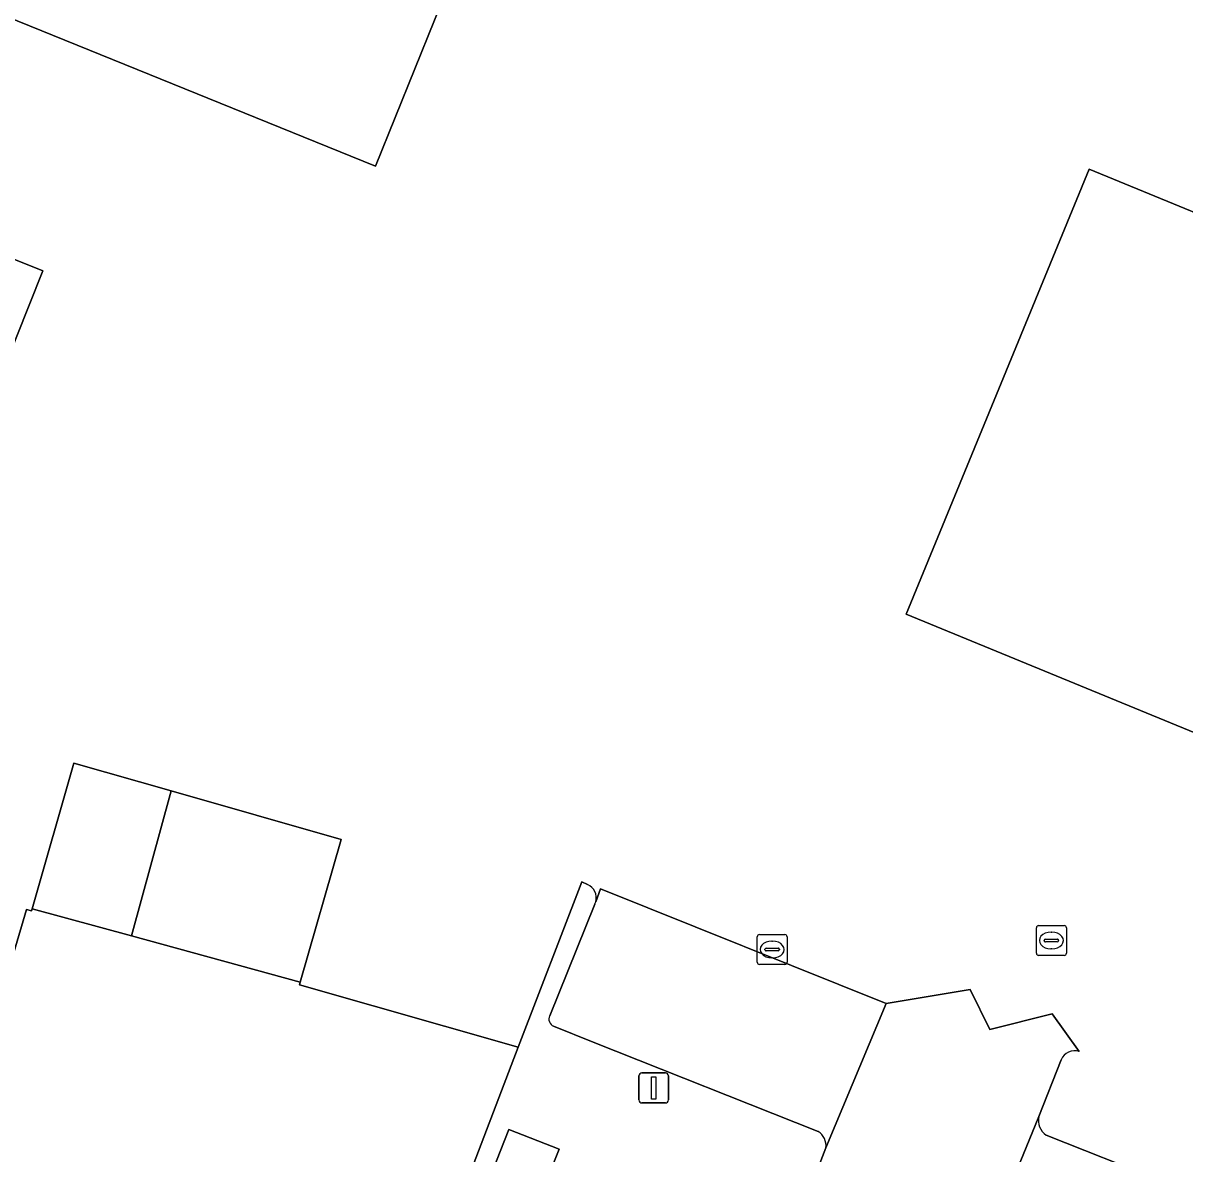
# Model space of a CAD drawing. Extents: x 160023 to 161302, y 384750 to 385707.
# Drawn here: x 160458.75 to 160497.57, y 384982.05 to 385019.84 of the extents above; entities that cross this region are included whole.
import ezdxf

# ---------------------------------------------------------------- set-up
doc = ezdxf.new("R2010")
doc.units = 0
for name, color, linetype in [('IMGEO_Erf', 7, 'Continuous'), ('IMGEO_Groenvoorziening', 7, 'Continuous'), ('IMGEO_Kolk', 7, 'Continuous'), ('IMGEO_Lage_trafo', 7, 'Continuous'), ('IMGEO_Lichtmast', 7, 'Continuous'), ('IMGEO_Pand', 7, 'Continuous'), ('IMGEO_Parkeervlak_halfverhard', 7, 'Continuous'), ('IMGEO_Rijbaan_lokaal_open', 7, 'Continuous'), ('IMGEO_Rioolput', 7, 'Continuous')]:
    doc.layers.add(name, color=color, linetype=linetype)

msp = doc.modelspace()

# ---------------------------------------------------------------- linework, layer by layer
at = {"layer": 'IMGEO_Erf'}
for points in [[(160477.092, 385031.339), (160470.527, 385015.063), (160453.757, 385021.862), (160465.254, 385050.323), (160506.325, 385047.422), (160505.081, 385029.388)], [(160488.261, 385000.079), (160494.376, 385014.961), (160501.209, 385012.153), (160503.032, 385016.589), (160510.341, 385013.586), (160508.519, 385009.15), (160523.518, 385002.986), (160517.403, 384988.104)], [(160457.596, 385006.993), (160455.755, 385007.721), (160457.56, 385012.29), (160459.401, 385011.562), (160458.514, 385009.317)]]:
    msp.add_lwpolyline(points, close=True, dxfattribs=at)
for points in [[(160492.94, 384982.673), (160496.766, 384981.152), (160497.859, 384980.71), (160498.368, 384980.613), (160515.238, 384977.2), (160519.407, 384976.357), (160521.13, 384980.352), (160523.998, 384987.49), (160529.127, 385000)], [(160457.635, 384986.088), (160458.861, 384990.214), (160459.029, 384990.166), (160459.049, 384990.235), (160460.44, 384995.104), (160463.691, 384994.175), (160469.374, 384992.551), (160468.01, 384987.781), (160467.985, 384987.693), (160475.289, 384985.606), (160477.418, 384991.133), (160477.607, 384991.045)], [(160477.884, 384990.469), (160478.045, 384990.906), (160487.589, 384987.064), (160490.401, 384987.539), (160491.056, 384986.204), (160493.141, 384986.719), (160494.047, 384985.464)], [(160493.437, 384985.19), (160492.695, 384983.287)]]:
    msp.add_lwpolyline(points, dxfattribs=at)
for centre, radius, start, end in [((160477.433, 384990.607), 0.472, 343.0364, 68.3297), ((160493.895, 384984.986), 0.501, 72.3729, 156.0044), ((160493.273, 384983.162), 0.592, 167.797, 235.7092)]:
    msp.add_arc(centre, radius, start, end, dxfattribs=at)
at = {"layer": 'IMGEO_Groenvoorziening'}
for points in [[(160477.607, 384991.045), (160477.418, 384991.133), (160475.289, 384985.606), (160474.737, 384984.155), (160473.111, 384979.877), (160473.721, 384979.654), (160474.983, 384982.862), (160476.657, 384982.201), (160475.386, 384978.981), (160475.206, 384979.054), (160475.109, 384978.84), (160478.371, 384977.459), (160480.127, 384981.695)], [(160476.35, 384986.661), (160477.851, 384990.387)], [(160477.802, 384985.781), (160476.477, 384986.307)], [(160485.315, 384982.79), (160477.802, 384985.781)], [(160484.941, 384980.593), (160485.579, 384982.243)]]:
    msp.add_lwpolyline(points, dxfattribs=at)
for centre, radius, start, end in [((160477.433, 384990.607), 0.472, 343.0364, 68.3297), ((160477.532, 384990.563), 0.364, 331.1055, 345.051), ((160476.573, 384986.541), 0.253, 151.7564, 247.7152), ((160485.013, 384982.307), 0.57, 353.5468, 57.9801)]:
    msp.add_arc(centre, radius, start, end, dxfattribs=at)
at = {"layer": 'IMGEO_Kolk'}
for p, q in [((160483.282, 384988.448), (160483.282, 384989.3)), ((160483.357, 384989.374), (160484.209, 384989.374)), ((160484.283, 384989.3), (160484.283, 384988.448)), ((160483.541, 384988.868), (160483.541, 384988.88)), ((160483.979, 384988.831), (160483.581, 384988.831)), ((160483.584, 384988.917), (160483.982, 384988.917)), ((160483.77, 384989.154), (160483.795, 384989.154)), ((160484.025, 384988.88), (160484.025, 384988.868)), ((160483.793, 384988.594), (160483.768, 384988.594)), ((160484.209, 384988.374), (160483.357, 384988.374))]:
    msp.add_line(p, q, dxfattribs=at)
for points in [[(160483.282, 384988.448), (160483.282, 384989.3)], [(160483.357, 384989.374), (160484.209, 384989.374)], [(160484.283, 384989.3), (160484.283, 384988.448)], [(160484.209, 384988.374), (160483.357, 384988.374)]]:
    msp.add_lwpolyline(points, dxfattribs=at)
for centre, radius, start, end in [((160483.359, 384989.298), 0.0765, 91.552, 178.448), ((160483.359, 384989.298), 0.0765, 91.552, 178.448), ((160484.207, 384989.298), 0.0765, 1.552, 88.448), ((160484.207, 384989.298), 0.0765, 1.552, 88.448), ((160483.581, 384988.877), 0.0403, 85.8775, 175.7526), ((160483.578, 384988.867), 0.0366, 178.938, 274.7102), ((160483.982, 384988.874), 0.043, 264.8664, 352.4533), ((160483.986, 384988.879), 0.0386, 1.7309, 96.639), ((160483.359, 384988.45), 0.0765, 181.552, 268.448), ((160483.359, 384988.45), 0.0765, 181.552, 268.448), ((160484.207, 384988.45), 0.0765, 271.552, 358.448), ((160484.207, 384988.45), 0.0765, 271.552, 358.448)]:
    msp.add_arc(centre, radius, start, end, dxfattribs=at)
for centre, major_axis, ratio, start_param, end_param in [((160483.769, 384988.874), (-0.387, 0.002), 0.722429, 4.712389, 7.853982), ((160483.794, 384988.874), (-0.39, 0.002), 0.717154, 1.570796, 4.712389)]:
    msp.add_ellipse(centre, major_axis=major_axis, ratio=ratio, start_param=start_param, end_param=end_param, dxfattribs=at)
at = {"layer": 'IMGEO_Lage_trafo'}
msp.add_lwpolyline([(160476.657, 384982.201), (160474.983, 384982.862), (160473.721, 384979.654), (160475.206, 384979.054), (160475.386, 384978.981)], close=True, dxfattribs=at)
at = {"layer": 'IMGEO_Lichtmast'}
for p, q in [((160479.326, 384983.846), (160479.326, 384984.646)), ((160479.326, 384984.646), (160479.326, 384983.846)), ((160479.426, 384984.746), (160480.216, 384984.746)), ((160480.216, 384984.746), (160479.426, 384984.746)), ((160480.316, 384984.646), (160480.316, 384983.846)), ((160480.316, 384983.846), (160480.316, 384984.646)), ((160480.216, 384983.746), (160479.426, 384983.746)), ((160479.426, 384983.746), (160480.216, 384983.746))]:
    msp.add_line(p, q, dxfattribs=at)
msp.add_lwpolyline([(160479.746, 384984.621), (160479.896, 384984.621), (160479.896, 384983.871), (160479.746, 384983.871), (160479.746, 384984.621)], dxfattribs=at)
for centre, start, end in [((160479.426, 384984.646), 90, 180), ((160479.426, 384984.646), 90, 180), ((160480.216, 384984.646), 0, 90), ((160480.216, 384984.646), 360, 90), ((160479.426, 384983.846), 180, 270), ((160479.426, 384983.846), 180, 270), ((160480.216, 384983.846), 270, 0), ((160480.216, 384983.846), 270, 0)]:
    msp.add_arc(centre, 0.1, start, end, dxfattribs=at)
at = {"layer": 'IMGEO_Pand'}
for points in [[(160453.757, 385021.862), (160470.527, 385015.063), (160477.092, 385031.339), (160505.081, 385029.388), (160506.325, 385047.422), (160465.254, 385050.323)], [(160510.341, 385013.586), (160503.032, 385016.589), (160501.209, 385012.153), (160494.376, 385014.961), (160488.261, 385000.079), (160517.403, 384988.104), (160523.518, 385002.986), (160508.519, 385009.15)], [(160455.755, 385007.721), (160457.596, 385006.993), (160458.514, 385009.317), (160459.401, 385011.562), (160457.56, 385012.29)], [(160462.364, 384989.327), (160463.691, 384994.175), (160460.44, 384995.104), (160459.049, 384990.235)], [(160462.364, 384989.327), (160468.01, 384987.781), (160469.374, 384992.551), (160463.691, 384994.175)], [(160475.289, 384985.606), (160467.985, 384987.693), (160468.01, 384987.781), (160462.364, 384989.327), (160459.049, 384990.235), (160459.029, 384990.166), (160458.861, 384990.214), (160457.635, 384986.088), (160456.213, 384981.301), (160456.211, 384981.295), (160456.446, 384981.235), (160472.11, 384977.254), (160472.241, 384977.587), (160473.111, 384979.877), (160474.737, 384984.155)]]:
    msp.add_lwpolyline(points, close=True, dxfattribs=at)
at = {"layer": 'IMGEO_Parkeervlak_halfverhard'}
for points in [[(160487.589, 384987.064), (160478.045, 384990.906), (160477.884, 384990.469)], [(160477.851, 384990.387), (160476.35, 384986.661)], [(160485.579, 384982.243), (160487.589, 384987.064)], [(160476.477, 384986.307), (160477.802, 384985.781), (160485.315, 384982.79)], [(160492.695, 384983.287), (160488.363, 384972.693), (160475.031, 384940.325)], [(160496.766, 384981.152), (160492.94, 384982.673)]]:
    msp.add_lwpolyline(points, dxfattribs=at)
for centre, radius, start, end in [((160477.532, 384990.563), 0.364, 331.1055, 345.051), ((160476.573, 384986.541), 0.253, 151.7564, 247.7152), ((160493.273, 384983.162), 0.592, 167.797, 235.7092), ((160485.013, 384982.307), 0.57, 353.5468, 57.9801)]:
    msp.add_arc(centre, radius, start, end, dxfattribs=at)
at = {"layer": 'IMGEO_Rijbaan_lokaal_open'}
for points in [[(160494.047, 384985.464), (160493.141, 384986.719), (160491.056, 384986.204), (160490.401, 384987.539), (160487.589, 384987.064), (160485.579, 384982.243), (160484.941, 384980.593)], [(160475.031, 384940.325), (160488.363, 384972.693), (160492.695, 384983.287), (160493.437, 384985.19)]]:
    msp.add_lwpolyline(points, dxfattribs=at)
msp.add_arc((160493.895, 384984.986), 0.501, 72.3729, 156.0044, dxfattribs=at)
at = {"layer": 'IMGEO_Rioolput'}
for p, q in [((160492.615, 384988.748), (160492.615, 384989.6)), ((160492.69, 384989.674), (160493.542, 384989.674)), ((160493.616, 384989.6), (160493.616, 384988.748)), ((160492.917, 384989.217), (160493.315, 384989.217)), ((160493.103, 384989.454), (160493.128, 384989.454)), ((160492.874, 384989.168), (160492.874, 384989.18)), ((160493.312, 384989.131), (160492.914, 384989.131)), ((160493.126, 384988.894), (160493.101, 384988.894)), ((160493.358, 384989.18), (160493.358, 384989.168)), ((160493.542, 384988.674), (160492.69, 384988.674))]:
    msp.add_line(p, q, dxfattribs=at)
for points in [[(160492.615, 384988.748), (160492.615, 384989.6)], [(160492.69, 384989.674), (160493.542, 384989.674)], [(160493.616, 384989.6), (160493.616, 384988.748)], [(160493.542, 384988.674), (160492.69, 384988.674)]]:
    msp.add_lwpolyline(points, dxfattribs=at)
for centre, radius, start, end in [((160492.692, 384989.598), 0.0765, 91.552, 178.448), ((160492.692, 384989.598), 0.0765, 91.552, 178.448), ((160493.54, 384989.598), 0.0765, 1.552, 88.448), ((160493.54, 384989.598), 0.0765, 1.552, 88.448), ((160492.914, 384989.177), 0.0403, 85.8775, 175.7526), ((160493.319, 384989.179), 0.0386, 1.7309, 96.639), ((160492.911, 384989.167), 0.0366, 178.938, 274.7102), ((160493.315, 384989.174), 0.043, 264.8664, 352.4533), ((160492.692, 384988.75), 0.0765, 181.552, 268.448), ((160492.692, 384988.75), 0.0765, 181.552, 268.448), ((160493.54, 384988.75), 0.0765, 271.552, 358.448), ((160493.54, 384988.75), 0.0765, 271.552, 358.448)]:
    msp.add_arc(centre, radius, start, end, dxfattribs=at)
for centre, major_axis, ratio, start_param, end_param in [((160493.102, 384989.174), (-0.387, 0.002), 0.722429, 4.712389, 7.853982), ((160493.127, 384989.174), (-0.39, 0.002), 0.717154, 1.570796, 4.712389)]:
    msp.add_ellipse(centre, major_axis=major_axis, ratio=ratio, start_param=start_param, end_param=end_param, dxfattribs=at)

doc.saveas('drawing.dxf')
